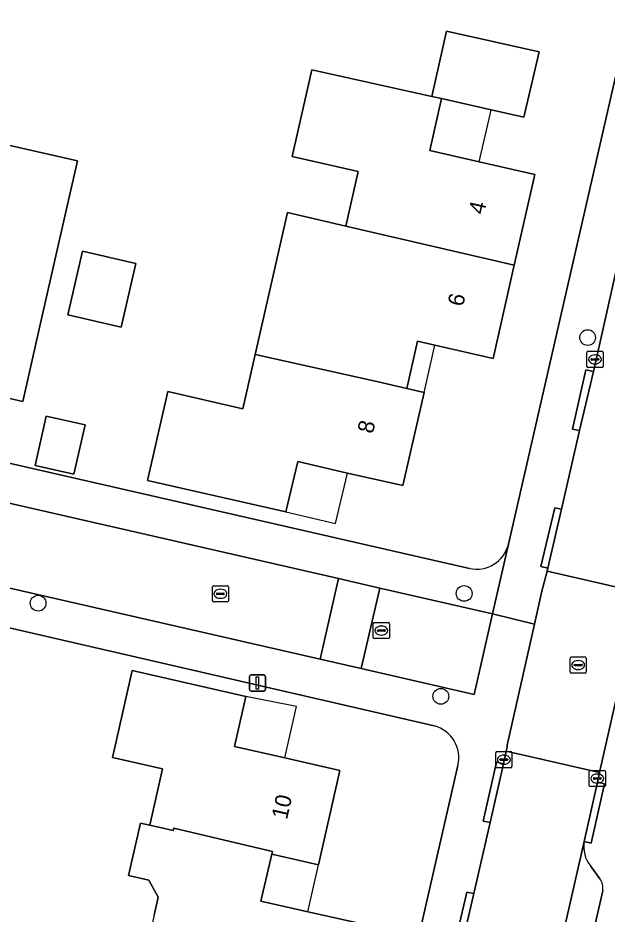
# Model space of a CAD drawing. Extents: x 159626 to 160723, y 388173 to 389416.
# Drawn here: x 160280.8 to 160317.4, y 388620.7 to 388676.4 of the extents above; entities that cross this region are included whole.
import ezdxf

# ---------------------------------------------------------------- set-up
doc = ezdxf.new("R2010")
doc.units = 0
for name, color, linetype in [('IMGEO_Boom', 7, 'Continuous'), ('IMGEO_Erf', 7, 'Continuous'), ('IMGEO_Kolk', 7, 'Continuous'), ('IMGEO_Lichtmast', 7, 'Continuous'), ('IMGEO_Pand', 7, 'Continuous'), ('IMGEO_Pand_nummerreeks', 7, 'Continuous'), ('IMGEO_Pand_overbouw', 7, 'Continuous'), ('IMGEO_Parkeervlak_open', 7, 'Continuous'), ('IMGEO_Rijbaan_lokaal_open', 7, 'Continuous'), ('IMGEO_Rioolput', 7, 'Continuous'), ('IMGEO_Voetpad_open', 7, 'Continuous')]:
    doc.layers.add(name, color=color, linetype=linetype)

msp = doc.modelspace()

# ---------------------------------------------------------------- linework, layer by layer
at = {"layer": 'IMGEO_Boom'}
for centre in [(160316.176, 388656.521), (160308.511, 388640.626), (160282.058, 388640.021), (160307.061, 388634.236)]:
    msp.add_circle(centre, 0.489, dxfattribs=at)
at = {"layer": 'IMGEO_Erf'}
for points in [[(160311.261, 388643.691), (160317.87, 388672.534), (160322.672, 388693.558), (160323.144, 388695.624)], [(160275.722, 388669.483), (160284.5, 388667.494), (160283.945, 388665.048), (160283.37, 388662.51), (160282.216, 388657.417), (160281.11, 388652.54), (160275.26, 388653.9)], [(160217.738, 388663.033), (160308.833, 388642.18)], [(160306.653, 388632.407), (160279.35, 388638.697), (160215.058, 388653.423), (160211.658, 388638.822), (160208.772, 388626.116), (160214.517, 388624.788), (160228.678, 388621.514), (160230.042, 388627.517), (160233.186, 388626.802), (160236.262, 388626.104), (160240.177, 388625.214), (160239.503, 388622.316), (160241.847, 388621.771), (160241.13, 388618.685)], [(160288.405, 388626.365), (160288.992, 388626.231), (160289.79, 388629.733), (160286.677, 388630.442), (160286.797, 388630.97), (160287.907, 388635.845), (160294.955, 388634.218), (160294.256, 388631.114), (160297.384, 388630.425), (160300.795, 388629.62), (160299.463, 388623.77), (160296.564, 388624.425), (160295.881, 388621.516), (160298.806, 388620.857), (160302.444, 388620.037), (160301.127, 388614.338), (160299.806, 388608.623), (160296.378, 388609.416), (160295.159, 388609.698), (160294.438, 388606.581), (160295.658, 388606.299), (160302.352, 388604.68), (160308.124, 388629.936)], [(160289.255, 388620.645), (160289.51, 388621.764), (160288.938, 388622.817), (160287.663, 388623.107), (160288.405, 388626.365)]]:
    msp.add_lwpolyline(points, dxfattribs=at)
for points in [[(160290.102, 388653.168), (160294.765, 388652.103), (160295.534, 388655.466), (160297.551, 388664.288), (160301.158, 388663.45), (160301.93, 388666.828), (160297.833, 388667.765), (160299.063, 388673.147), (160306.51, 388671.5), (160307.419, 388675.556), (160313.16, 388674.27), (160312.22, 388670.21), (160310.186, 388670.669), (160307.114, 388671.364), (160306.38, 388668.141), (160309.452, 388667.442), (160312.903, 388666.657), (160311.621, 388661.018), (160310.302, 388655.216), (160306.691, 388656.041), (160305.611, 388656.288), (160304.942, 388653.365), (160306.021, 388653.118), (160304.705, 388647.322), (160301.277, 388648.089), (160298.191, 388648.813), (160297.431, 388645.704), (160288.856, 388647.636)], [(160283.907, 388657.94), (160284.822, 388661.892), (160288.128, 388661.126), (160287.213, 388657.174)], [(160281.869, 388648.581), (160282.559, 388651.648), (160284.973, 388651.104), (160284.282, 388648.037)]]:
    msp.add_lwpolyline(points, close=True, dxfattribs=at)
for centre, radius, start, end in [((160309.274, 388644.178), 2.046, 257.5603, 346.2296), ((160306.117, 388630.415), 2.063, 346.5819, 74.9493)]:
    msp.add_arc(centre, radius, start, end, dxfattribs=at)
at = {"layer": 'IMGEO_Kolk'}
for p, q in [((160316.135, 388654.741), (160316.135, 388655.593)), ((160316.21, 388655.667), (160317.062, 388655.667)), ((160316.623, 388655.447), (160316.648, 388655.447)), ((160317.136, 388655.593), (160317.136, 388654.741)), ((160317.062, 388654.667), (160316.21, 388654.667)), ((160316.394, 388655.161), (160316.394, 388655.173)), ((160316.832, 388655.124), (160316.434, 388655.124)), ((160316.437, 388655.21), (160316.835, 388655.21)), ((160316.646, 388654.887), (160316.621, 388654.887)), ((160316.878, 388655.173), (160316.878, 388655.161)), ((160292.876, 388640.177), (160292.876, 388641.029)), ((160292.951, 388641.103), (160293.803, 388641.103)), ((160293.364, 388640.883), (160293.389, 388640.883)), ((160293.877, 388641.029), (160293.877, 388640.177)), ((160293.135, 388640.597), (160293.135, 388640.609)), ((160293.573, 388640.56), (160293.175, 388640.56)), ((160293.178, 388640.646), (160293.576, 388640.646)), ((160293.387, 388640.323), (160293.362, 388640.323)), ((160293.619, 388640.609), (160293.619, 388640.597)), ((160293.803, 388640.103), (160292.951, 388640.103)), ((160302.869, 388637.893), (160302.869, 388638.745)), ((160302.944, 388638.819), (160303.796, 388638.819)), ((160303.357, 388638.599), (160303.382, 388638.599)), ((160303.87, 388638.745), (160303.87, 388637.893)), ((160303.128, 388638.313), (160303.128, 388638.325)), ((160303.566, 388638.276), (160303.168, 388638.276)), ((160303.171, 388638.362), (160303.569, 388638.362)), ((160303.38, 388638.039), (160303.355, 388638.039)), ((160303.612, 388638.325), (160303.612, 388638.313)), ((160303.796, 388637.819), (160302.944, 388637.819)), ((160310.551, 388630.8), (160311.403, 388630.8)), ((160310.476, 388629.874), (160310.476, 388630.726)), ((160310.735, 388630.294), (160310.735, 388630.306)), ((160311.173, 388630.257), (160310.775, 388630.257)), ((160310.778, 388630.343), (160311.176, 388630.343)), ((160310.964, 388630.58), (160310.989, 388630.58)), ((160311.219, 388630.306), (160311.219, 388630.294)), ((160311.477, 388630.726), (160311.477, 388629.874)), ((160311.403, 388629.8), (160310.551, 388629.8)), ((160310.987, 388630.02), (160310.962, 388630.02)), ((160316.353, 388629.63), (160317.205, 388629.63)), ((160316.278, 388628.704), (160316.278, 388629.556)), ((160316.537, 388629.124), (160316.537, 388629.136)), ((160316.975, 388629.087), (160316.577, 388629.087)), ((160316.58, 388629.173), (160316.978, 388629.173)), ((160316.766, 388629.41), (160316.791, 388629.41)), ((160317.021, 388629.136), (160317.021, 388629.124)), ((160317.279, 388629.556), (160317.279, 388628.704)), ((160317.205, 388628.63), (160316.353, 388628.63)), ((160316.789, 388628.85), (160316.764, 388628.85))]:
    msp.add_line(p, q, dxfattribs=at)
for points in [[(160316.135, 388654.741), (160316.135, 388655.593)], [(160316.21, 388655.667), (160317.062, 388655.667)], [(160317.136, 388655.593), (160317.136, 388654.741)], [(160317.062, 388654.667), (160316.21, 388654.667)], [(160292.876, 388640.177), (160292.876, 388641.029)], [(160292.951, 388641.103), (160293.803, 388641.103)], [(160293.877, 388641.029), (160293.877, 388640.177)], [(160293.803, 388640.103), (160292.951, 388640.103)], [(160302.869, 388637.893), (160302.869, 388638.745)], [(160302.944, 388638.819), (160303.796, 388638.819)], [(160303.87, 388638.745), (160303.87, 388637.893)], [(160303.796, 388637.819), (160302.944, 388637.819)], [(160310.551, 388630.8), (160311.403, 388630.8)], [(160310.476, 388629.874), (160310.476, 388630.726)], [(160311.477, 388630.726), (160311.477, 388629.874)], [(160311.403, 388629.8), (160310.551, 388629.8)], [(160316.353, 388629.63), (160317.205, 388629.63)], [(160316.278, 388628.704), (160316.278, 388629.556)], [(160317.279, 388629.556), (160317.279, 388628.704)], [(160317.205, 388628.63), (160316.353, 388628.63)]]:
    msp.add_lwpolyline(points, dxfattribs=at)
for centre, radius, start, end in [((160316.212, 388655.591), 0.0765, 91.552, 178.448), ((160316.212, 388655.591), 0.0765, 91.552, 178.448), ((160317.06, 388655.591), 0.0765, 1.552, 88.448), ((160317.06, 388655.591), 0.0765, 1.552, 88.448), ((160316.212, 388654.743), 0.0765, 181.552, 268.448), ((160316.212, 388654.743), 0.0765, 181.552, 268.448), ((160316.434, 388655.17), 0.0403, 85.8775, 175.7526), ((160316.431, 388655.16), 0.0366, 178.938, 274.7102), ((160316.835, 388655.167), 0.043, 264.8664, 352.4533), ((160316.839, 388655.172), 0.0386, 1.7309, 96.639), ((160317.06, 388654.743), 0.0765, 271.552, 358.448), ((160317.06, 388654.743), 0.0765, 271.552, 358.448), ((160292.953, 388641.027), 0.0765, 91.552, 178.448), ((160292.953, 388641.027), 0.0765, 91.552, 178.448), ((160293.801, 388641.027), 0.0765, 1.552, 88.448), ((160293.801, 388641.027), 0.0765, 1.552, 88.448), ((160293.175, 388640.606), 0.0403, 85.8775, 175.7526), ((160293.172, 388640.596), 0.0366, 178.938, 274.7102), ((160293.576, 388640.603), 0.043, 264.8664, 352.4533), ((160293.58, 388640.608), 0.0386, 1.7309, 96.639), ((160292.953, 388640.179), 0.0765, 181.552, 268.448), ((160292.953, 388640.179), 0.0765, 181.552, 268.448), ((160293.801, 388640.179), 0.0765, 271.552, 358.448), ((160293.801, 388640.179), 0.0765, 271.552, 358.448), ((160302.946, 388638.743), 0.0765, 91.552, 178.448), ((160302.946, 388638.743), 0.0765, 91.552, 178.448), ((160303.794, 388638.743), 0.0765, 1.552, 88.448), ((160303.794, 388638.743), 0.0765, 1.552, 88.448), ((160303.168, 388638.322), 0.0403, 85.8775, 175.7526), ((160303.165, 388638.312), 0.0366, 178.938, 274.7102), ((160303.569, 388638.319), 0.043, 264.8664, 352.4533), ((160303.573, 388638.324), 0.0386, 1.7309, 96.639), ((160302.946, 388637.895), 0.0765, 181.552, 268.448), ((160302.946, 388637.895), 0.0765, 181.552, 268.448), ((160303.794, 388637.895), 0.0765, 271.552, 358.448), ((160303.794, 388637.895), 0.0765, 271.552, 358.448), ((160310.553, 388630.724), 0.0765, 91.552, 178.448), ((160310.553, 388630.724), 0.0765, 91.552, 178.448), ((160311.401, 388630.724), 0.0765, 1.552, 88.448), ((160311.401, 388630.724), 0.0765, 1.552, 88.448), ((160310.775, 388630.303), 0.0403, 85.8775, 175.7526), ((160310.772, 388630.293), 0.0366, 178.938, 274.7102), ((160311.176, 388630.3), 0.043, 264.8664, 352.4533), ((160311.18, 388630.305), 0.0386, 1.7309, 96.639), ((160310.553, 388629.876), 0.0765, 181.552, 268.448), ((160310.553, 388629.876), 0.0765, 181.552, 268.448), ((160311.401, 388629.876), 0.0765, 271.552, 358.448), ((160311.401, 388629.876), 0.0765, 271.552, 358.448), ((160316.355, 388629.554), 0.0765, 91.552, 178.448), ((160316.355, 388629.554), 0.0765, 91.552, 178.448), ((160317.203, 388629.554), 0.0765, 1.552, 88.448), ((160317.203, 388629.554), 0.0765, 1.552, 88.448), ((160316.577, 388629.133), 0.0403, 85.8775, 175.7526), ((160316.574, 388629.123), 0.0366, 178.938, 274.7102), ((160316.978, 388629.13), 0.043, 264.8664, 352.4533), ((160316.982, 388629.135), 0.0386, 1.7309, 96.639), ((160316.355, 388628.706), 0.0765, 181.552, 268.448), ((160316.355, 388628.706), 0.0765, 181.552, 268.448), ((160317.203, 388628.706), 0.0765, 271.552, 358.448), ((160317.203, 388628.706), 0.0765, 271.552, 358.448)]:
    msp.add_arc(centre, radius, start, end, dxfattribs=at)
for centre, major_axis, ratio, start_param, end_param in [((160316.622, 388655.167), (-0.387, 0.002), 0.722429, 4.712389, 7.853982), ((160316.647, 388655.167), (-0.39, 0.002), 0.717154, 1.570796, 4.712389), ((160293.363, 388640.603), (-0.387, 0.002), 0.722429, 4.712389, 7.853982), ((160293.388, 388640.603), (-0.39, 0.002), 0.717154, 1.570796, 4.712389), ((160303.356, 388638.319), (-0.387, 0.002), 0.722429, 4.712389, 7.853982), ((160303.381, 388638.319), (-0.39, 0.002), 0.717154, 1.570796, 4.712389), ((160310.963, 388630.3), (-0.387, 0.002), 0.722429, 4.712389, 7.853982), ((160310.988, 388630.3), (-0.39, 0.002), 0.717154, 1.570796, 4.712389), ((160316.765, 388629.13), (-0.387, 0.002), 0.722429, 4.712389, 7.853982), ((160316.79, 388629.13), (-0.39, 0.002), 0.717154, 1.570796, 4.712389)]:
    msp.add_ellipse(centre, major_axis=major_axis, ratio=ratio, start_param=start_param, end_param=end_param, dxfattribs=at)
at = {"layer": 'IMGEO_Lichtmast'}
for p, q in [((160295.179, 388634.662), (160295.179, 388635.462)), ((160295.179, 388635.462), (160295.179, 388634.662)), ((160295.279, 388635.562), (160296.069, 388635.562)), ((160296.069, 388635.562), (160295.279, 388635.562)), ((160296.169, 388635.462), (160296.169, 388634.662)), ((160296.169, 388634.662), (160296.169, 388635.462)), ((160296.069, 388634.562), (160295.279, 388634.562)), ((160295.279, 388634.562), (160296.069, 388634.562))]:
    msp.add_line(p, q, dxfattribs=at)
msp.add_lwpolyline([(160295.599, 388635.437), (160295.749, 388635.437), (160295.749, 388634.687), (160295.599, 388634.687), (160295.599, 388635.437)], dxfattribs=at)
for centre, start, end in [((160295.279, 388635.462), 90, 180), ((160295.279, 388635.462), 90, 180), ((160296.069, 388635.462), 0, 90), ((160296.069, 388635.462), 360, 90), ((160295.279, 388634.662), 180, 270), ((160295.279, 388634.662), 180, 270), ((160296.069, 388634.662), 270, 0), ((160296.069, 388634.662), 270, 0)]:
    msp.add_arc(centre, 0.1, start, end, dxfattribs=at)
at = {"layer": 'IMGEO_Pand'}
for points in [[(160306.51, 388671.5), (160307.114, 388671.364), (160310.186, 388670.669), (160312.22, 388670.21), (160313.16, 388674.27), (160307.419, 388675.556)], [(160301.158, 388663.45), (160311.621, 388661.018), (160312.903, 388666.657), (160309.452, 388667.442), (160306.38, 388668.141), (160307.114, 388671.364), (160306.51, 388671.5), (160299.063, 388673.147), (160297.833, 388667.765), (160301.93, 388666.828)], [(160273.108, 388658.637), (160276.184, 388657.932), (160275.26, 388653.9), (160281.11, 388652.54), (160282.216, 388657.417), (160283.37, 388662.51), (160283.945, 388665.048), (160284.5, 388667.494), (160275.722, 388669.483), (160275.167, 388667.055), (160275.024, 388667.088)], [(160304.942, 388653.365), (160305.611, 388656.288), (160306.691, 388656.041), (160310.302, 388655.216), (160311.621, 388661.018), (160301.158, 388663.45), (160297.551, 388664.288), (160295.534, 388655.466), (160303.09, 388653.789)], [(160283.907, 388657.94), (160287.213, 388657.174), (160288.128, 388661.126), (160284.822, 388661.892)], [(160306.021, 388653.118), (160304.942, 388653.365), (160303.09, 388653.789), (160295.534, 388655.466), (160294.765, 388652.103), (160290.102, 388653.168), (160288.856, 388647.636), (160297.431, 388645.704), (160298.191, 388648.813), (160301.277, 388648.089), (160304.705, 388647.322)], [(160281.869, 388648.581), (160284.282, 388648.037), (160284.973, 388651.104), (160282.559, 388651.648)], [(160296.564, 388624.425), (160299.463, 388623.77), (160300.795, 388629.62), (160297.384, 388630.425), (160294.256, 388631.114), (160294.955, 388634.218), (160287.907, 388635.845), (160286.797, 388630.97), (160286.677, 388630.442), (160289.79, 388629.733), (160288.992, 388626.231), (160290.452, 388625.898), (160290.487, 388626.044), (160296.604, 388624.594)], [(160290.607, 388616.74), (160301.127, 388614.338), (160302.444, 388620.037), (160298.806, 388620.857), (160295.881, 388621.516), (160296.564, 388624.425), (160296.604, 388624.594), (160290.487, 388626.044), (160290.452, 388625.898), (160288.992, 388626.231), (160288.405, 388626.365), (160287.663, 388623.107), (160288.938, 388622.817), (160289.51, 388621.764), (160289.255, 388620.645), (160288.515, 388617.399), (160290.647, 388616.914)]]:
    msp.add_lwpolyline(points, close=True, dxfattribs=at)
at = {"layer": 'IMGEO_Pand_overbouw'}
for points in [[(160307.114, 388671.363), (160306.38, 388668.141), (160309.452, 388667.442), (160310.118, 388670.369), (160310.186, 388670.669)], [(160304.942, 388653.365), (160306.021, 388653.118), (160306.691, 388656.041), (160305.611, 388656.288)], [(160301.277, 388648.089), (160298.191, 388648.813), (160297.431, 388645.704), (160300.517, 388644.979)], [(160297.384, 388630.425), (160298.093, 388633.594), (160294.955, 388634.218), (160294.256, 388631.114)], [(160298.806, 388620.857), (160299.463, 388623.77), (160296.564, 388624.425), (160295.881, 388621.516)]]:
    msp.add_lwpolyline(points, close=True, dxfattribs=at)
at = {"layer": 'IMGEO_Parkeervlak_open'}
for points in [[(160315.971, 388625.211), (160309.517, 388596.998), (160311.233, 388596.603), (160313.792, 388607.726)], [(160316.935, 388622.907), (160316.347, 388623.713)], [(160313.792, 388607.726), (160315.314, 388614.338), (160317.114, 388622.161)]]:
    msp.add_lwpolyline(points, dxfattribs=at)
for centre, radius, start, end in [((160317.765, 388624.865), 1.827, 169.0859, 219.0945), ((160316.178, 388622.331), 0.951, 349.7123, 37.2734)]:
    msp.add_arc(centre, radius, start, end, dxfattribs=at)
at = {"layer": 'IMGEO_Rijbaan_lokaal_open'}
for points in [[(160315.672, 388650.745), (160314.557, 388645.862), (160313.71, 388642.19), (160313.662, 388642.009), (160319.441, 388640.677), (160330.14, 388687.44), (160324.356, 388688.857), (160320.722, 388672.988), (160320.508, 388671.908), (160318.824, 388664.559), (160316.534, 388654.421)], [(160300.711, 388641.549), (160243.072, 388654.745), (160241.925, 388649.731), (160299.566, 388636.545)], [(160318.821, 388637.889), (160318.899, 388638.177), (160319.441, 388640.677), (160313.662, 388642.009), (160313.337, 388640.771), (160312.874, 388638.715), (160311.181, 388631.195), (160311.179, 388631.082), (160311.122, 388630.821), (160316.921, 388629.508), (160317.005, 388629.869)], [(160300.711, 388641.549), (160299.566, 388636.545), (160302.126, 388635.959), (160303.271, 388640.963)], [(160302.126, 388635.959), (160309.132, 388634.357), (160310.273, 388639.36), (160303.271, 388640.963)], [(160315.971, 388625.211), (160316.78, 388628.903), (160316.921, 388629.508), (160311.122, 388630.821), (160310.954, 388630.044), (160310.127, 388626.39), (160309.102, 388621.988), (160308.263, 388618.327), (160305.823, 388607.52), (160304.98, 388603.831), (160303.554, 388597.63), (160297.886, 388572.91), (160303.715, 388571.625), (160303.954, 388572.678), (160304.566, 388575.352), (160305.412, 388579.05), (160306.609, 388584.285), (160307.447, 388587.95), (160308.679, 388593.335), (160309.517, 388596.998)]]:
    msp.add_lwpolyline(points, close=True, dxfattribs=at)
at = {"layer": 'IMGEO_Rioolput'}
for p, q in [((160315.09, 388635.753), (160315.09, 388636.605)), ((160315.165, 388636.679), (160316.017, 388636.679)), ((160315.578, 388636.459), (160315.603, 388636.459)), ((160316.091, 388636.605), (160316.091, 388635.753)), ((160315.349, 388636.173), (160315.349, 388636.185)), ((160315.787, 388636.136), (160315.389, 388636.136)), ((160315.392, 388636.222), (160315.79, 388636.222)), ((160315.601, 388635.899), (160315.576, 388635.899)), ((160315.833, 388636.185), (160315.833, 388636.173)), ((160316.017, 388635.679), (160315.165, 388635.679))]:
    msp.add_line(p, q, dxfattribs=at)
for points in [[(160315.09, 388635.753), (160315.09, 388636.605)], [(160315.165, 388636.679), (160316.017, 388636.679)], [(160316.091, 388636.605), (160316.091, 388635.753)], [(160316.017, 388635.679), (160315.165, 388635.679)]]:
    msp.add_lwpolyline(points, dxfattribs=at)
for centre, radius, start, end in [((160315.167, 388636.603), 0.0765, 91.552, 178.448), ((160315.167, 388636.603), 0.0765, 91.552, 178.448), ((160316.015, 388636.603), 0.0765, 1.552, 88.448), ((160316.015, 388636.603), 0.0765, 1.552, 88.448), ((160315.167, 388635.755), 0.0765, 181.552, 268.448), ((160315.167, 388635.755), 0.0765, 181.552, 268.448), ((160315.389, 388636.182), 0.0403, 85.8775, 175.7526), ((160315.386, 388636.172), 0.0366, 178.938, 274.7102), ((160315.79, 388636.179), 0.043, 264.8664, 352.4533), ((160315.794, 388636.184), 0.0386, 1.7309, 96.639), ((160316.015, 388635.755), 0.0765, 271.552, 358.448), ((160316.015, 388635.755), 0.0765, 271.552, 358.448)]:
    msp.add_arc(centre, radius, start, end, dxfattribs=at)
for centre, major_axis, ratio, start_param, end_param in [((160315.577, 388636.179), (-0.387, 0.002), 0.722429, 4.712389, 7.853982), ((160315.602, 388636.179), (-0.39, 0.002), 0.717154, 1.570796, 4.712389)]:
    msp.add_ellipse(centre, major_axis=major_axis, ratio=ratio, start_param=start_param, end_param=end_param, dxfattribs=at)
at = {"layer": 'IMGEO_Voetpad_open'}
for points in [[(160323.144, 388695.624), (160322.672, 388693.558), (160317.87, 388672.534), (160311.261, 388643.691), (160310.273, 388639.36), (160312.874, 388638.715), (160313.337, 388640.771), (160313.662, 388642.009), (160313.71, 388642.19), (160313.272, 388642.295), (160314.132, 388645.952), (160314.557, 388645.862), (160315.672, 388650.745), (160315.245, 388650.839), (160316.066, 388654.519), (160316.534, 388654.421), (160318.824, 388664.559), (160318.39, 388664.658), (160320.064, 388672.01), (160320.508, 388671.908), (160320.722, 388672.988), (160324.356, 388688.857)], [(160217.738, 388663.033), (160217.178, 388660.673), (160240.471, 388655.34), (160243.072, 388654.745), (160300.711, 388641.549), (160303.271, 388640.963), (160310.273, 388639.36), (160311.261, 388643.691)], [(160308.833, 388642.18), (160217.738, 388663.033)], [(160312.874, 388638.715), (160310.273, 388639.36), (160309.132, 388634.357), (160302.126, 388635.959), (160299.566, 388636.545), (160241.925, 388649.731), (160239.324, 388650.326), (160215.603, 388655.753), (160215.058, 388653.423), (160279.35, 388638.697), (160306.653, 388632.407)], [(160308.124, 388629.936), (160302.352, 388604.68), (160303.951, 388604.058), (160304.533, 388603.93), (160305.383, 388607.61), (160305.823, 388607.52), (160308.263, 388618.327), (160307.834, 388618.418), (160308.684, 388622.078), (160309.102, 388621.988), (160310.127, 388626.39), (160309.684, 388626.488), (160310.526, 388630.151), (160310.954, 388630.044), (160311.122, 388630.821), (160311.179, 388631.082), (160311.181, 388631.195), (160312.874, 388638.715)], [(160318.899, 388638.177), (160318.821, 388637.889), (160317.005, 388629.869), (160316.921, 388629.508), (160316.78, 388628.903), (160317.218, 388628.796), (160316.404, 388625.112), (160315.971, 388625.211)], [(160316.347, 388623.713), (160316.935, 388622.907)], [(160317.114, 388622.161), (160315.314, 388614.338), (160315.746, 388614.238), (160314.239, 388607.632), (160313.792, 388607.726), (160311.233, 388596.603), (160311.69, 388596.505), (160310.843, 388592.851), (160310.391, 388592.943), (160309.152, 388587.558), (160309.591, 388587.478), (160308.752, 388583.804), (160308.309, 388583.896), (160307.098, 388578.632), (160307.538, 388578.523), (160306.679, 388574.859), (160306.254, 388574.966)]]:
    msp.add_lwpolyline(points, dxfattribs=at)
for points in [[(160315.672, 388650.745), (160316.534, 388654.421), (160316.066, 388654.519), (160315.245, 388650.839)], [(160313.71, 388642.19), (160314.557, 388645.862), (160314.132, 388645.952), (160313.272, 388642.295)], [(160310.954, 388630.044), (160310.526, 388630.151), (160309.684, 388626.488), (160310.127, 388626.39)], [(160315.971, 388625.211), (160316.404, 388625.112), (160317.218, 388628.796), (160316.78, 388628.903)], [(160308.263, 388618.327), (160309.102, 388621.988), (160308.684, 388622.078), (160307.834, 388618.418)]]:
    msp.add_lwpolyline(points, close=True, dxfattribs=at)
for centre, radius, start, end in [((160309.274, 388644.178), 2.046, 257.5603, 346.2296), ((160306.117, 388630.415), 2.063, 346.5819, 74.9493), ((160317.765, 388624.865), 1.827, 169.0859, 219.0945), ((160316.178, 388622.331), 0.951, 349.7123, 37.2734)]:
    msp.add_arc(centre, radius, start, end, dxfattribs=at)

# ---------------------------------------------------------------- texts
at = {"layer": 'IMGEO_Pand_nummerreeks'}
for s, rotation, p in [('4', 77.1921, (160309.743, 388664.127)), ('6', 77.1921, (160308.443, 388658.407)), ('8', 77.2061, (160302.845, 388650.513)), ('10', 77.1729, (160297.509, 388626.541))]:
    msp.add_text(s, height=1, rotation=rotation, dxfattribs=at).set_placement(p)

doc.saveas('drawing.dxf')
